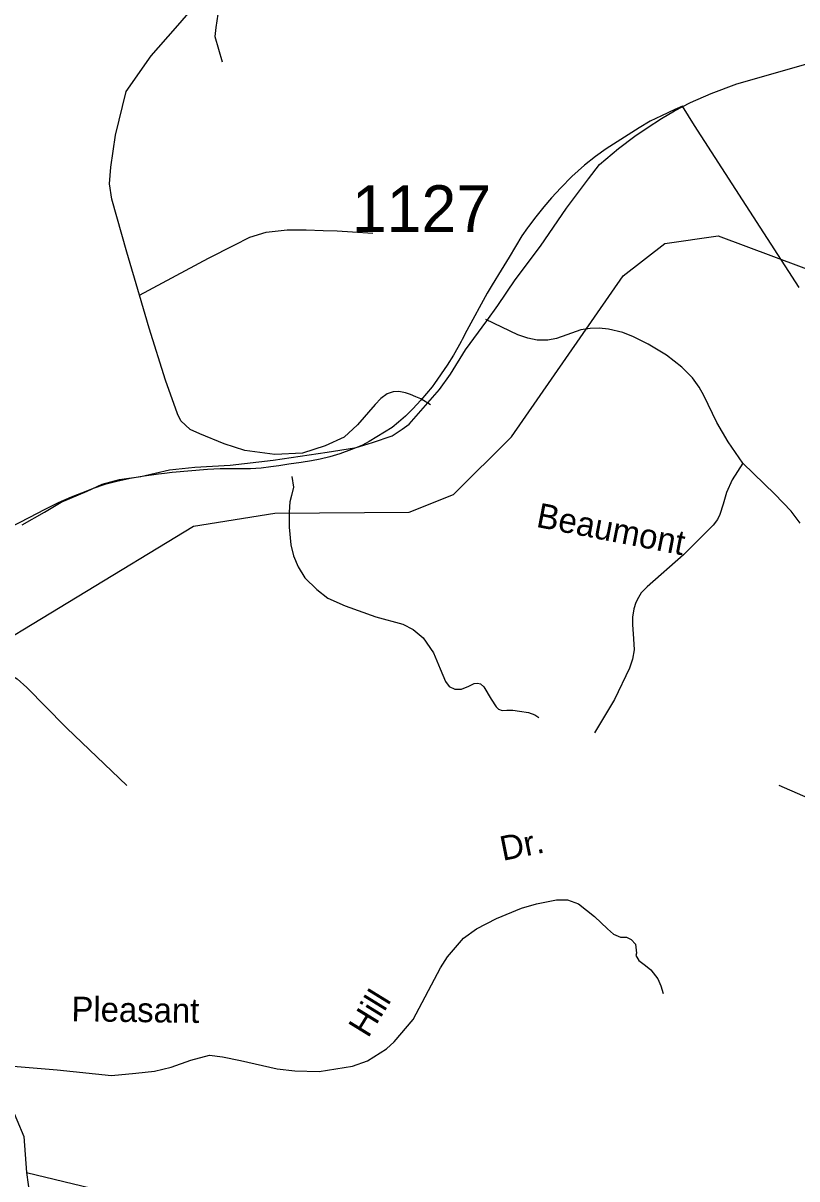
# Model space of a CAD drawing. Extents: x 884530 to 1028605, y 526725 to 653634.
# Drawn here: x 957103 to 959170, y 571686 to 574776 of the extents above; entities that cross this region are included whole.
import ezdxf

# ---------------------------------------------------------------- set-up
doc = ezdxf.new("R2010")
doc.units = 0
for name, color, linetype in [('Exist Boundary Political City Limit New', 7, 'Continuous'), ('Exist Hydrographic Misc Water Feature', 7, 'Continuous'), ('Exist Road Non-System Type 51', 7, 'Continuous'), ('Exist Road Non-System Type 51 Label', 7, 'Continuous'), ('Exist Road Secondary Type 51 Attributed', 7, 'Continuous'), ('Exist Road Secondary Type 51 Number Label', 7, 'Continuous'), ('Map Preparation Boundary City Limit Buffer Line', 7, 'Continuous')]:
    doc.layers.add(name, color=color, linetype=linetype)

msp = doc.modelspace()

# ---------------------------------------------------------------- linework, layer by layer
at = {"layer": 'Exist Boundary Political City Limit New'}
for points in [[(959176.8, 574068.8), (958997.5, 574345.8), (958896.6, 574501.7), (958864.8, 574553.2), (958844.6, 574544.4), (958808.6, 574528.2), (958778.2, 574513.3), (958749.1, 574496.1), (958660.7, 574439.5), (958632.1, 574419.4), (958602.8, 574396.3), (958569.4, 574365.8), (958539.8, 574335.5), (958514.8, 574308.2), (958494.4, 574284.4), (958472.5, 574257.4), (958452.9, 574231.8), (958450.9, 574228.8), (958435.7, 574206.6), (958418.5, 574178.8), (958401.4, 574150.1), (958380.2, 574115.4), (958356, 574075.7), (958342.8, 574053.4), (958288.1, 573953.9), (958276.2, 573930.4), (958273.1, 573924.6)], [(958273.1, 573924.6), (958264.6, 573908.3), (958253.1, 573888.2), (958235.9, 573861.6), (958202.4, 573812.2), (958195.4, 573803.2), (958165.6, 573768.1), (958143.8, 573745), (958124.2, 573725), (958106.2, 573708.6), (958088.7, 573694.9), (958068.7, 573682.1), (958027, 573657.1), (958007.6, 573646.9), (957980.5, 573635.7), (957949, 573624.8), (957921.9, 573616.8), (957896.8, 573610.5), (957873.6, 573605.8), (957845.3, 573601.4), (957813.1, 573596.7), (957786.4, 573592.4), (957764.8, 573589.2), (957738.9, 573586.5), (957710.6, 573584.7), (957682.8, 573584.2), (957629.1, 573584.1), (957595.7, 573582.2), (957501.1, 573574.4), (957480.5, 573572.1), (957464.6, 573570.2), (957451.8, 573568.5), (957425.8, 573564.9), (957388.3, 573558.4), (957353.1, 573550.8), (957320.8, 573542.4), (957290.1, 573531.9), (957258.2, 573519.5), (957247.4, 573515.1), (957230.6, 573508.2), (957196.6, 573493.1), (957158.7, 573474.4), (957119.4, 573454.2), (957060.9, 573423.5)]]:
    msp.add_lwpolyline(points, dxfattribs=at)
at = {"layer": 'Exist Hydrographic Misc Water Feature'}
msp.add_lwpolyline([(955607.1, 572472.5), (955865.1, 572507.3), (956001.7, 572566.5), (956502.6, 572582.7), (956649.5, 572727.3), (956729.2, 572866.8), (956935.7, 573053), (957557.7, 573431), (957775.5, 573466), (958134.4, 573468.6), (958252.6, 573515.5), (958408.1, 573669.8), (958706.6, 574100.3), (958817.9, 574186.6), (958960.4, 574206.8), (959396.7, 574043.8), (959477.7, 573973.2), (959484.2, 573923.8)], dxfattribs=at)
at = {"layer": 'Exist Road Non-System Type 51'}
for points in [[(957413.4, 574048.9), (957380.2, 574163.4), (957340.1, 574305), (957333.7, 574346), (957337.3, 574390.3), (957349.9, 574476.3), (957378.3, 574593.1), (957444.7, 574687.8), (957509.5, 574762.3), (957545.9, 574803.5), (957563.7, 574822.2), (957588, 574824.6), (957609, 574818.1), (957622.9, 574799.5), (957617.9, 574763.9), (957614.8, 574739.6), (957635, 574672.5)], [(957413.4, 574048.9), (957598.3, 574147.1), (957666.5, 574182.4), (957708.3, 574203.9), (957752.5, 574216.6), (957808.1, 574222.9), (957858.7, 574222.9), (957904.2, 574221.6), (957942.1, 574220.4), (957982.6, 574217.9), (958037, 574214.1)], [(958191.6, 573755.1), (958165.5, 573771.3), (958152.4, 573776.6), (958137.8, 573782.7), (958124.7, 573787.4), (958107.1, 573791.2), (958091.7, 573790.4), (958075.1, 573784.7), (958058.8, 573772.5), (958043.2, 573756.4), (957996.2, 573702), (957960.3, 573668.6), (957909.5, 573645.6), (957849.6, 573626.6), (957775.4, 573623), (957695.1, 573633.7), (957639.7, 573651.3), (957574.8, 573677.4), (957548.8, 573689.1), (957524.2, 573712.3), (957514.8, 573731.4), (957482.8, 573821.2), (957439.2, 573960.5), (957413.4, 574048.9)], [(959026.2, 573599.7), (958987.1, 573656.6), (958956.7, 573708.3), (958922, 573780.7), (958909.6, 573802.5), (958891.9, 573827.4), (958862.7, 573856), (958821.6, 573887.8), (958772.8, 573917.3), (958734.1, 573937), (958705.6, 573948.3), (958666.6, 573957.7), (958642, 573960.2), (958617.9, 573959.5), (958592.9, 573956.2), (958555.3, 573942.6), (958528.4, 573932.8), (958505.3, 573928.5), (958476, 573928.5), (958451.1, 573933.4), (958424.7, 573942.3), (958338.9, 573983.2)], [(959026.2, 573599.7), (958997.4, 573554.6), (958982.7, 573520.7), (958973.7, 573489.6), (958965, 573462.1), (958958.4, 573448.7), (958947.1, 573433.5), (958931.9, 573418.5), (958867.4, 573354.5), (958770.6, 573268.8), (958754.3, 573253.2), (958747, 573240.7), (958740.3, 573226.7), (958734.4, 573210.4), (958731.5, 573187.6), (958730.8, 573168.3), (958734.1, 573129.8), (958735.9, 573100.4), (958730.8, 573076), (958723.3, 573051.3), (958683.4, 572967.5), (958629.8, 572878.3)], [(959179.1, 573439.4), (959155.4, 573471.2), (959111.8, 573517), (959026.2, 573599.7)], [(957820.6, 573563.4), (957824.8, 573535.7), (957820, 573513.3), (957815.8, 573495.9), (957813.5, 573468.1), (957813.5, 573428.3), (957818.3, 573381.2), (957825.5, 573351.7), (957837.5, 573322.8), (957855.6, 573292.6), (957887.2, 573262.1), (957917.2, 573238.9), (957963.7, 573217.8), (958045.1, 573188.8), (958117.5, 573168.7), (958145.1, 573154.9), (958171.4, 573133), (958199.5, 573092.4), (958216.9, 573050.1), (958231.2, 573015.8), (958240.8, 573002.5), (958256, 572995.8), (958274.1, 572995.8), (958294, 573003.4), (958307.7, 573010.9), (958316.7, 573011.5), (958325.2, 573009.6), (958334.2, 573002), (958353.8, 572969), (958367.1, 572948.1), (958373.3, 572941.8), (958382.5, 572938.3), (958395, 572939), (958411.8, 572939), (958429.2, 572936.9), (958453, 572932.7), (958470.5, 572926.4), (958481, 572919.4)], [(956727.6, 573242.3), (956787.6, 573102.4), (956804.4, 573077.5), (956817.3, 573065.9), (956850.5, 573046.1), (956873.5, 573041.9), (956944, 573055.4), (956980.9, 573057.3), (957027.2, 573052.8), (957057.2, 573040.9), (957087, 573022.7), (957112.9, 573000), (957214.6, 572895.9), (957219.5, 572890.8), (957379.5, 572737.8)], [(959672, 572596.5), (959597.7, 572588.2), (959561.8, 572589.4), (959524.1, 572594.3), (959474.2, 572605.2), (959425.4, 572618.6), (959356.6, 572641.8), (959235.4, 572689.3), (959123.3, 572737.5)], [(957000.3, 571994.1), (957193.8, 571978.1), (957338.7, 571963.2), (957403.7, 571968.8), (957453.8, 571974.4), (957498.4, 571985.5), (957550.4, 572004.1), (957600.6, 572017.1), (957635.2, 572012.8), (957683.3, 572002.7), (957781.5, 571980.7), (957828.5, 571975.5), (957894.1, 571973.6), (957983.2, 571987.8), (958023.3, 572001.8), (958074.1, 572034.4), (958094.2, 572052.8), (958144.9, 572112.9), (958217.7, 572250.5), (958236.9, 572280.4), (958279.8, 572330.3), (958314, 572354.6), (958367.3, 572382.7), (958434.5, 572409.8), (958474.9, 572421.9), (958527.8, 572432.6), (958557.9, 572432.6), (958586.5, 572421.5), (958629.4, 572388.1), (958664.2, 572354.8), (958680.1, 572340.5), (958699.2, 572332.6), (958715.1, 572332.6), (958727.8, 572326.3), (958738.9, 572313.5), (958742, 572289.7), (958740.5, 572283.4), (958748.4, 572270.6), (958765.9, 572256.4), (958780.2, 572245.3), (958799.1, 572221.4), (958807.1, 572202.3), (958813.5, 572181.7)]]:
    msp.add_lwpolyline(points, dxfattribs=at)
at = {"layer": 'Exist Road Secondary Type 51 Attributed'}
for points in [[(957100.2, 573434.9), (957159.5, 573468.9), (957204.5, 573495.4), (957273.5, 573525), (957314.1, 573543.6), (957360.5, 573555.9), (957416.9, 573563.9), (957493.7, 573581.4), (957561.9, 573589), (957656.2, 573593.7), (957770.7, 573607.8), (957915.5, 573628.7), (957988, 573640.2), (957990, 573640.2), (958036.5, 573654.7), (958089.1, 573672.8), (958115.8, 573689.9), (958134.3, 573703.3), (958177.9, 573753.9), (958215.6, 573796.5), (958245, 573837.5), (958285.1, 573902.1), (958341.9, 573980.2), (958371.4, 574021.2), (958417.7, 574089.7), (958485, 574179.4), (958554.4, 574281.2), (958613.2, 574359.1), (958642.6, 574398.1), (958694.1, 574440.5), (958737.3, 574473), (958770, 574495.8), (958808.9, 574520.4), (958843.7, 574541.3), (958886.6, 574563.8), (958941.3, 574587.9), (959010.2, 574613.6), (959194.7, 574665.9)], [(955277.7, 572115.7), (955416.6, 571983.3), (955509.9, 571920), (955586.4, 571913.3), (955693, 571940), (955876.1, 572016.6), (955909.4, 572043.3), (955951.3, 572073.9), (956009.3, 572083.3), (956099.2, 572039.9), (956159.2, 572000), (956242.4, 572006.6), (956495.5, 572039.9), (956685.3, 572063.3), (956781.8, 572063.3), (956878.4, 572043.3), (956994.9, 572000), (957048.2, 571933.3), (957104.8, 571800), (957111.5, 571703.4)], [(957111.5, 571703.4), (957285.6, 571662), (957442.1, 571658.7), (957578.6, 571658.7), (957635.2, 571652), (957688.5, 571635.4), (957781.7, 571582.1), (957891.6, 571555.4), (958054.8, 571562.1), (958151.3, 571558.7), (958227.9, 571532.1), (958394.4, 571438.8), (958530.9, 571385.5), (958817.3, 571275.5), (958970.5, 571205.5), (959000.4, 571162.2), (958980.4, 571078.9), (958913.9, 570705.7)], [(957111.5, 571703.4), (957129.1, 571575.4), (957165.7, 571372.1), (957205.7, 571242.2), (957272.3, 571152.2), (957418.8, 570975.6), (957555.3, 570799), (957635.2, 570699.1), (957908.3, 570492.5), (958034.8, 570412.5), (958098.1, 570352.6), (958158, 570269.3), (958171.3, 570215.9)]]:
    msp.add_lwpolyline(points, dxfattribs=at)
at = {"layer": 'Map Preparation Boundary City Limit Buffer Line'}
for points in [[(959176.8, 574068.8), (958997.5, 574345.8), (958896.6, 574501.7), (958864.8, 574553.2), (958844.6, 574544.4), (958808.6, 574528.2), (958778.2, 574513.3), (958749.1, 574496.1), (958660.7, 574439.5), (958632.1, 574419.4), (958602.8, 574396.3), (958569.4, 574365.8), (958539.8, 574335.5), (958514.8, 574308.2), (958494.4, 574284.4), (958472.5, 574257.4), (958452.9, 574231.8), (958450.9, 574228.8), (958435.7, 574206.6), (958418.5, 574178.8), (958401.4, 574150.1), (958380.2, 574115.4), (958356, 574075.7), (958342.8, 574053.4), (958288.1, 573953.9), (958276.2, 573930.4), (958273.1, 573924.6)], [(958273.1, 573924.6), (958264.6, 573908.3), (958253.1, 573888.2), (958235.9, 573861.6), (958202.4, 573812.2), (958195.4, 573803.2), (958165.6, 573768.1), (958143.8, 573745), (958124.2, 573725), (958106.2, 573708.6), (958088.7, 573694.9), (958068.7, 573682.1), (958027, 573657.1), (958007.6, 573646.9), (957980.5, 573635.7), (957949, 573624.8), (957921.9, 573616.8), (957896.8, 573610.5), (957873.6, 573605.8), (957845.3, 573601.4), (957813.1, 573596.7), (957786.4, 573592.4), (957764.8, 573589.2), (957738.9, 573586.5), (957710.6, 573584.7), (957682.8, 573584.2), (957629.1, 573584.1), (957595.7, 573582.2), (957501.1, 573574.4), (957480.5, 573572.1), (957464.6, 573570.2), (957451.8, 573568.5), (957425.8, 573564.9), (957388.3, 573558.4), (957353.1, 573550.8), (957320.8, 573542.4), (957290.1, 573531.9), (957258.2, 573519.5), (957247.4, 573515.1), (957230.6, 573508.2), (957196.6, 573493.1), (957158.7, 573474.4), (957119.4, 573454.2), (957060.9, 573423.5)]]:
    msp.add_lwpolyline(points, dxfattribs=at)

# ---------------------------------------------------------------- texts
at = {"layer": 'Exist Road Non-System Type 51 Label'}
for s, rotation, p in [('Beaumont', 348.9926, (958471.5, 573429.5)), ('Dr.', 11.4622, (958384.5, 572536.2)), ('Hill', 58.4044, (958024.4, 572060.9)), ('Pleasant', 359.1832, (957231.5, 572108.1))]:
    msp.add_text(s, height=65.62, rotation=rotation, dxfattribs=at).set_placement(p)
at = {"layer": 'Exist Road Secondary Type 51 Number Label'}
msp.add_text('1127', height=125, dxfattribs=at).set_placement((957981.4, 574217.1))

doc.saveas('drawing.dxf')
